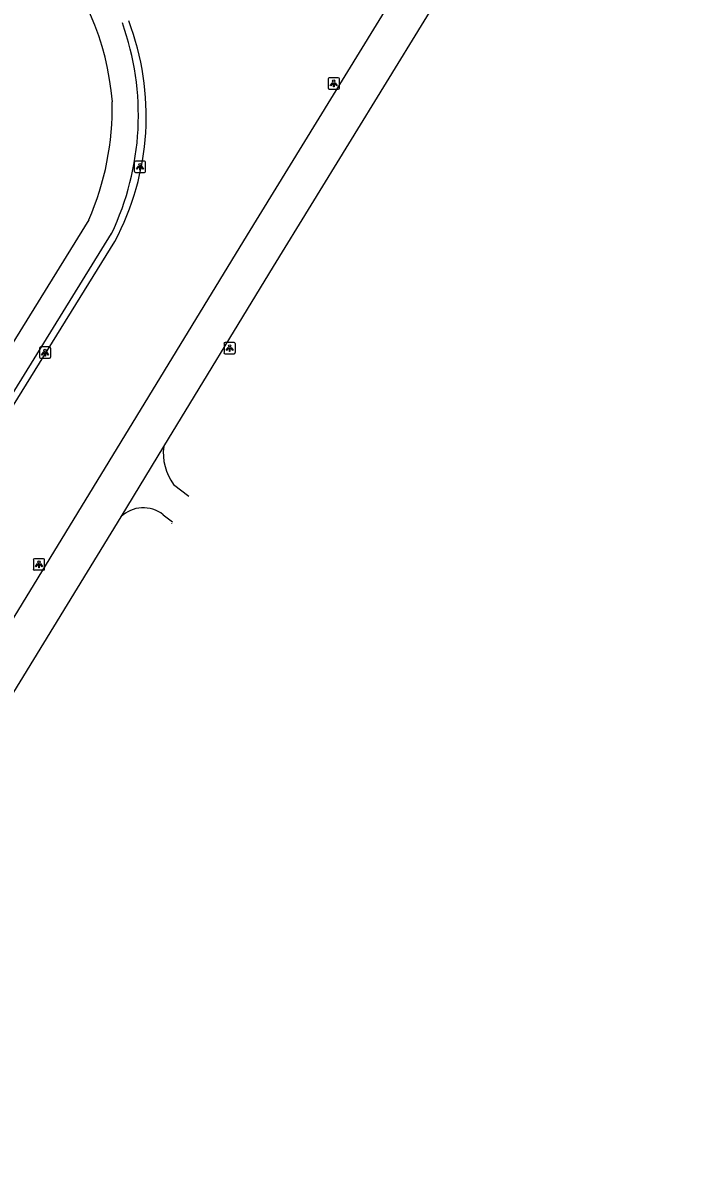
# Model space of a CAD drawing. Extents: x 155275 to 156263, y 382654 to 383635.
# Drawn here: x 156190.4 to 156249.7, y 383010.4 to 383111.2 of the extents above; entities that cross this region are included whole.
import ezdxf

# ---------------------------------------------------------------- set-up
doc = ezdxf.new("R2010")
doc.units = 0
for name, color, linetype in [('IMGEO_Fietspad_gesloten', 7, 'Continuous'), ('IMGEO_Fietspad_open', 7, 'Continuous'), ('IMGEO_Haag', 7, 'Continuous'), ('IMGEO_Lichtpunt', 7, 'Continuous'), ('IMGEO_Rijbaan_lokaal_open', 7, 'Continuous'), ('IMGEO_Voetpad_open', 7, 'Continuous')]:
    doc.layers.add(name, color=color, linetype=linetype)

msp = doc.modelspace()

# ---------------------------------------------------------------- linework, layer by layer
at = {"layer": 'IMGEO_Fietspad_gesloten'}
for points in [[(156249.72, 383150.68), (156232.51, 383122.22), (156212.54, 383089.71), (156202.88, 383073.81)], [(156227.74, 383120.98), (156210.25, 383092.5), (156183.03, 383047.92)], [(156199.1, 383067.58), (156126.05, 382948.31), (156113.17, 382927.46), (156106.48, 382916.99), (156097.2, 382903.03), (156096.46, 382901.96)]]:
    msp.add_lwpolyline(points, dxfattribs=at)
at = {"layer": 'IMGEO_Fietspad_open'}
msp.add_lwpolyline([(156203.58, 383067.03), (156203.57, 383067.01), (156203.57, 383067.01)], dxfattribs=at)
at = {"layer": 'IMGEO_Haag'}
msp.add_lwpolyline([(156174.57, 383053.21), (156174.75, 383053.49), (156198.57, 383091.91)], dxfattribs=at)
msp.add_arc((156177.75, 383102.99), 23.59, 331.9708, 20.8359, dxfattribs=at)
at = {"layer": 'IMGEO_Lichtpunt'}
for p, q in [((156217.4, 383106.27), (156217.4, 383105.46)), ((156217.4, 383106.27), (156217.4, 383105.46)), ((156218.3, 383106.36), (156217.5, 383106.36)), ((156218.3, 383106.36), (156217.5, 383106.36)), ((156218.4, 383105.46), (156218.4, 383106.27)), ((156218.4, 383105.46), (156218.4, 383106.27)), ((156217.5, 383105.37), (156218.3, 383105.37)), ((156217.5, 383105.37), (156218.3, 383105.37)), ((156200.29, 383098.9), (156200.29, 383098.1)), ((156200.29, 383098.9), (156200.29, 383098.1)), ((156201.19, 383099), (156200.39, 383099)), ((156201.19, 383099), (156200.39, 383099)), ((156201.29, 383098.1), (156201.29, 383098.9)), ((156201.29, 383098.1), (156201.29, 383098.9)), ((156200.39, 383098), (156201.19, 383098)), ((156200.39, 383098), (156201.19, 383098)), ((156209.11, 383082.99), (156208.3, 383082.99)), ((156209.11, 383082.99), (156208.3, 383082.99)), ((156191.91, 383082.49), (156191.91, 383081.69)), ((156191.91, 383082.49), (156191.91, 383081.69)), ((156192.81, 383082.59), (156192.01, 383082.59)), ((156192.81, 383082.59), (156192.01, 383082.59)), ((156192.91, 383081.69), (156192.91, 383082.49)), ((156192.91, 383081.69), (156192.91, 383082.49)), ((156208.21, 383082.9), (156208.21, 383082.09)), ((156208.21, 383082.9), (156208.21, 383082.09)), ((156208.3, 383081.99), (156209.11, 383081.99)), ((156208.3, 383081.99), (156209.11, 383081.99)), ((156209.21, 383082.09), (156209.21, 383082.9)), ((156209.21, 383082.09), (156209.21, 383082.9)), ((156192.01, 383081.59), (156192.81, 383081.59)), ((156192.01, 383081.59), (156192.81, 383081.59)), ((156191.38, 383063.8), (156191.38, 383062.99)), ((156191.38, 383063.8), (156191.38, 383062.99)), ((156192.28, 383063.89), (156191.47, 383063.89)), ((156192.28, 383063.89), (156191.47, 383063.89)), ((156192.37, 383062.99), (156192.37, 383063.8)), ((156192.37, 383062.99), (156192.37, 383063.8)), ((156191.47, 383062.9), (156192.28, 383062.9)), ((156191.47, 383062.9), (156192.28, 383062.9))]:
    msp.add_line(p, q, dxfattribs=at)
for points in [[(156217.78, 383105.93), (156217.82, 383105.91), (156217.63, 383105.64), (156217.59, 383105.67), (156217.78, 383105.93)], [(156217.88, 383105.89), (156217.93, 383105.89), (156217.93, 383105.56), (156217.88, 383105.56), (156217.88, 383105.89)], [(156217.99, 383105.91), (156218.03, 383105.93), (156218.21, 383105.67), (156218.18, 383105.64), (156217.99, 383105.91)], [(156200.67, 383098.57), (156200.7, 383098.54), (156200.52, 383098.28), (156200.48, 383098.31), (156200.67, 383098.57)], [(156200.77, 383098.52), (156200.81, 383098.52), (156200.81, 383098.2), (156200.77, 383098.2), (156200.77, 383098.52)], [(156200.88, 383098.54), (156200.92, 383098.57), (156201.1, 383098.3), (156201.06, 383098.28), (156200.88, 383098.54)], [(156192.29, 383082.16), (156192.33, 383082.13), (156192.14, 383081.87), (156192.1, 383081.9), (156192.29, 383082.16)], [(156192.39, 383082.11), (156192.44, 383082.11), (156192.44, 383081.79), (156192.39, 383081.79), (156192.39, 383082.11)], [(156192.5, 383082.13), (156192.54, 383082.16), (156192.72, 383081.89), (156192.69, 383081.87), (156192.5, 383082.13)], [(156208.58, 383082.56), (156208.62, 383082.53), (156208.44, 383082.27), (156208.4, 383082.3), (156208.58, 383082.56)], [(156208.69, 383082.51), (156208.73, 383082.51), (156208.73, 383082.19), (156208.69, 383082.19), (156208.69, 383082.51)], [(156208.8, 383082.53), (156208.83, 383082.56), (156209.02, 383082.3), (156208.98, 383082.27), (156208.8, 383082.53)], [(156191.75, 383063.46), (156191.79, 383063.43), (156191.6, 383063.17), (156191.56, 383063.2), (156191.75, 383063.46)], [(156191.85, 383063.41), (156191.9, 383063.41), (156191.9, 383063.09), (156191.85, 383063.09), (156191.85, 383063.41)], [(156191.96, 383063.43), (156192, 383063.46), (156192.19, 383063.2), (156192.15, 383063.17), (156191.96, 383063.43)]]:
    msp.add_lwpolyline(points, dxfattribs=at)
for centre in [(156217.9, 383106.07), (156200.79, 383098.7), (156192.41, 383082.29), (156208.71, 383082.69), (156191.88, 383063.6)]:
    msp.add_circle(centre, 0.0994, dxfattribs=at)
for centre, start, end in [((156217.5, 383106.27), 90, 180), ((156217.5, 383106.27), 90, 180), ((156218.3, 383106.27), 0, 90), ((156218.3, 383106.27), 0, 90), ((156217.5, 383105.46), 180, 270), ((156217.5, 383105.46), 180, 270), ((156218.3, 383105.46), 270, 0), ((156218.3, 383105.46), 270, 360), ((156200.39, 383098.9), 90, 180), ((156200.39, 383098.9), 90, 180), ((156200.39, 383098.1), 180, 270), ((156200.39, 383098.1), 180, 270), ((156201.19, 383098.9), 0, 90), ((156201.19, 383098.9), 0, 90), ((156201.19, 383098.1), 270, 0), ((156201.19, 383098.1), 270, 360), ((156208.3, 383082.9), 90, 180), ((156208.3, 383082.9), 90, 180), ((156209.11, 383082.9), 0, 90), ((156209.11, 383082.9), 0, 90), ((156192.01, 383082.49), 90, 180), ((156192.01, 383082.49), 90, 180), ((156192.81, 383082.49), 0, 90), ((156192.81, 383082.49), 0, 90), ((156208.3, 383082.09), 180, 270), ((156208.3, 383082.09), 180, 270), ((156209.11, 383082.09), 270, 0), ((156209.11, 383082.09), 270, 360), ((156192.01, 383081.69), 180, 270), ((156192.01, 383081.69), 180, 270), ((156192.81, 383081.69), 270, 0), ((156192.81, 383081.69), 270, 360), ((156191.47, 383063.8), 90, 180), ((156191.47, 383063.8), 90, 180), ((156192.28, 383063.8), 0, 90), ((156192.28, 383063.8), 0, 90), ((156191.47, 383062.99), 180, 270), ((156191.47, 383062.99), 180, 270), ((156192.28, 383062.99), 270, 0), ((156192.28, 383062.99), 270, 360)]:
    msp.add_arc(centre, 0.0946, start, end, dxfattribs=at)
at = {"layer": 'IMGEO_Rijbaan_lokaal_open'}
for points in [[(156202.88, 383073.81), (156199.1, 383067.58)], [(156203.76, 383070.44), (156205.09, 383069.41)], [(156202.84, 383067.78), (156203.65, 383067.15)]]:
    msp.add_lwpolyline(points, dxfattribs=at)
for centre, radius, start, end in [((156207.57, 383073.23), 4.72, 172.9465, 216.1496), ((156201.08, 383065.55), 2.84, 51.7584, 134.2382)]:
    msp.add_arc(centre, radius, start, end, dxfattribs=at)
at = {"layer": 'IMGEO_Voetpad_open'}
for points in [[(156196.28, 383093.83), (156174.6, 383058.75)], [(156174.13, 383053.49), (156198.28, 383092.6)]]:
    msp.add_lwpolyline(points, dxfattribs=at)
for centre, radius, start, end in [((156174.73, 383102.42), 23.69, 4.3871, 42.9338), ((156176.43, 383103.05), 24.22, 334.4265, 19.6878), ((156173.59, 383103.76), 24.76, 336.3635, 1.0972)]:
    msp.add_arc(centre, radius, start, end, dxfattribs=at)

doc.saveas('drawing.dxf')
